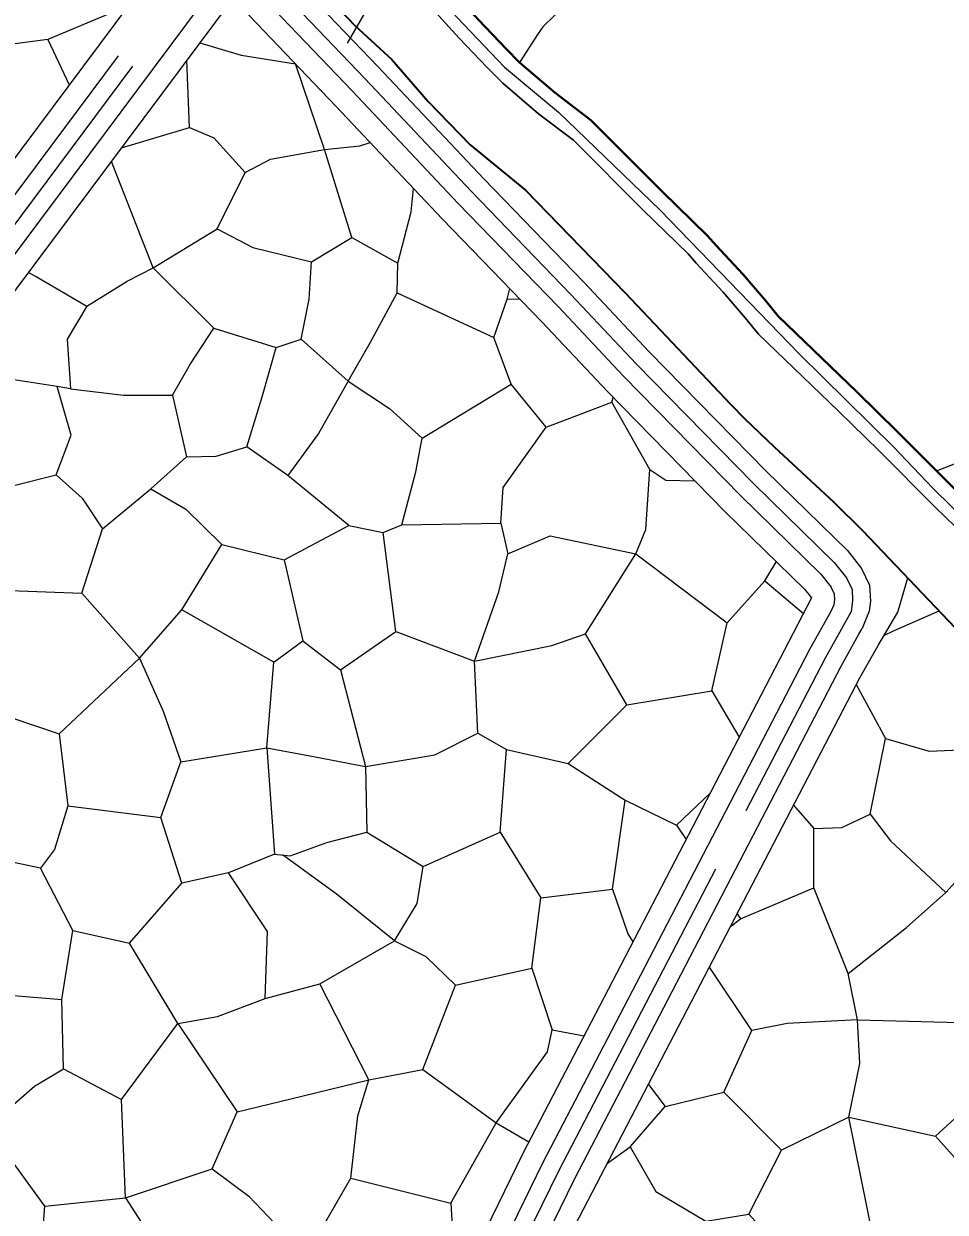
# Model space of a CAD drawing. Extents: x -64005 to -55000, y -89025 to -80000.
# Drawn here: x -60958 to -60437, y -83567 to -82897 of the extents above; entities that cross this region are included whole.
import ezdxf

# ---------------------------------------------------------------- set-up
doc = ezdxf.new("R2010")
doc.units = 0
doc.header["$LTSCALE"] = 32
doc.linetypes.add('DASH_DOUBLE_DOT', pattern=[9.2, 5, -1.2, 0.3, -1.2, 0.3, -1.2])
doc.linetypes.add('LONG_DASHED', pattern=[7.5, 6, -1.5])
for name, color, linetype, lineweight in [('18', 7, 'Continuous', 25), ('19', 7, 'Continuous', 25), ('3', 7, 'Continuous', 25), ('39', 7, 'LONG_DASHED', 25), ('53', 7, 'DASH_DOUBLE_DOT', 25), ('6', 7, 'Continuous', 25), ('7', 7, 'Continuous', 13), ('8', 7, 'Continuous', 25)]:
    doc.layers.add(name, color=color, linetype=linetype, lineweight=lineweight)

msp = doc.modelspace()

# ---------------------------------------------------------------- linework, layer by layer
at = {"layer": '18'}
msp.add_lwpolyline([(-60774.69, -82907.62), (-60749.34, -82863.62), (-60769.34, -82863.62), (-60762.23, -82851.33)], dxfattribs=at)
at = {"layer": '19'}
for p, q in [((-60943.94, -82905.57), (-60931.9, -82931.17)), ((-60677.29, -83052.22), (-60684.61, -83052.12)), ((-60539.2, -83211.03), (-60517.35, -83229.48)), ((-60816.38, -83256.84), (-60868.34, -83227.33)), ((-60569.15, -83273.16), (-60553.57, -83299.26)), ((-60588.97, -83348.94), (-60583.53, -83356.9)), ((-60558.55, -83406.16), (-60552.86, -83401.8)), ((-60690.92, -83516.8), (-60672.37, -83527.56))]:
    msp.add_line(p, q, dxfattribs=at)
for points in [[(-60862.41, -82838.12), (-61029.03, -83061.24), (-61059.18, -83102.68)], [(-60905.76, -82889.59), (-60943.94, -82905.57), (-60974.12, -82909.57), (-60975, -82883.82), (-60973.8, -82853.16)], [(-61221.52, -83401.93), (-61212.61, -83390.07), (-60992.81, -83087.93), (-60838.53, -82881.31)], [(-60838.53, -82881.31), (-60830.08, -82892.21), (-60781.26, -82943.18), (-60721.28, -83006.75), (-60664.96, -83064.97), (-60627.97, -83104.29), (-60561.51, -83172.03), (-60516.75, -83215.73), (-60512.8, -83220.72)], [(-60858.05, -82907.46), (-60834.73, -82914.47), (-60804.1, -82919.35), (-60804.1, -82919.34)], [(-60902.31, -82966.72), (-60864.02, -82955.31), (-60865.37, -82917.26)], [(-60864.02, -82955.31), (-60850.27, -82961.1), (-60832.51, -82980.63), (-60818.31, -82973.09), (-60787.69, -82967.76), (-60804.1, -82919.35)], [(-60787.69, -82967.76), (-60767.71, -82965.54), (-60761.89, -82963.71)], [(-60848.42, -83012.47), (-60828.17, -83023.05), (-60795.14, -83030.98), (-60772.25, -83017.32), (-60787.69, -82967.76)], [(-60921.96, -83056.09), (-60899.06, -83041.99), (-60884.54, -83034.5), (-60908.08, -82974.46)], [(-60884.54, -83034.5), (-60848.42, -83012.47), (-60832.51, -82980.63)], [(-60772.25, -83017.32), (-60746.27, -83031.85), (-60738.78, -83002.77), (-60737.46, -82989.6)], [(-60850.19, -83068.43), (-60814.96, -83079.44), (-60800.87, -83074.6), (-60796.47, -83052.12), (-60795.14, -83030.98)], [(-60800.87, -83074.6), (-60774.45, -83098.38), (-60761.68, -83076.36), (-60746.7, -83048.6), (-60746.27, -83031.85)], [(-60954.83, -83037.06), (-60950.59, -83039.34), (-60921.96, -83056.09), (-60932.96, -83074.6), (-60931.22, -83102.79), (-60938.71, -83101.46)], [(-60931.22, -83102.79), (-60901.26, -83106.31), (-60873.53, -83106.31), (-60863.4, -83088.69), (-60850.19, -83068.43), (-60884.54, -83034.5)], [(-60746.7, -83048.6), (-60692.1, -83073.71), (-60684.61, -83052.12), (-60683.2, -83046.11)], [(-60774.45, -83098.38), (-60751.11, -83113.8), (-60732.61, -83130.55), (-60682.42, -83100.14), (-60692.1, -83073.71)], [(-60774.45, -83098.38), (-60791.19, -83127.9), (-60808.35, -83151.7), (-60831.68, -83135.39), (-60822.89, -83107.2), (-60814.96, -83079.44)], [(-61002.12, -83138.47), (-60992.89, -83165.35), (-60963.82, -83157.42), (-60939.16, -83151.24), (-60930.79, -83128.77), (-60938.71, -83101.46), (-60973.06, -83096.17), (-60994.17, -83089.81)], [(-60744.06, -83179.45), (-60688.14, -83178.58), (-60686.82, -83158.31), (-60662.61, -83124.38), (-60682.42, -83100.14)], [(-60873.53, -83106.31), (-60865.6, -83141.13), (-60848.87, -83140.68), (-60831.68, -83135.39)], [(-60688.14, -83178.58), (-60684.19, -83195.76), (-60660.4, -83185.61), (-60611.97, -83195.76), (-60606.25, -83182.09), (-60604.04, -83148.16), (-60625.61, -83110.28)], [(-60662.61, -83124.38), (-60625.61, -83110.28), (-60624.79, -83107.53)], [(-60774.01, -83179.89), (-60754.63, -83183.86), (-60744.06, -83179.45), (-60736.14, -83149.49), (-60732.61, -83130.55)], [(-60939.16, -83151.24), (-60924.6, -83164.47), (-60913.16, -83181.66), (-60885.86, -83159.18), (-60865.6, -83141.13)], [(-60885.86, -83159.18), (-60866.04, -83170.64), (-60845.78, -83190.47), (-60810.55, -83199.27), (-60774.01, -83179.89), (-60808.35, -83151.7)], [(-60604.04, -83148.16), (-60595.02, -83154.34), (-60578.66, -83154.55)], [(-60979.74, -83213.23), (-60970.49, -83216.31), (-60924.7, -83218.08), (-60913.16, -83181.66)], [(-60810.55, -83199.27), (-60799.89, -83244.96), (-60778.76, -83261.25), (-60747.48, -83239.66), (-60754.63, -83183.86)], [(-60924.7, -83218.08), (-60892.12, -83254.66), (-60868.34, -83227.33), (-60845.78, -83190.47)], [(-60747.48, -83239.66), (-60703.01, -83256.4), (-60689.35, -83217.2), (-60684.19, -83195.76)], [(-60703.01, -83256.4), (-60659.42, -83247.6), (-60640.48, -83240.99), (-60611.97, -83195.76)], [(-60611.97, -83195.76), (-60560.35, -83234.82), (-60539.2, -83211.03), (-60532.64, -83200.21)], [(-60485.35, -83265.47), (-60475.26, -83247.47), (-60464.02, -83228.74), (-60458.47, -83209.34)], [(-60458.47, -83209.34), (-60416.83, -83253.16), (-60396.53, -83273.8), (-60369, -83300.88), (-60355.4, -83314.58), (-60219.86, -83454.59), (-60176.23, -83500.37), (-60118.07, -83561.41), (-60088.56, -83591.52), (-59954.25, -83726.52)], [(-60512.8, -83220.72), (-60569.62, -83330.18), (-60620.51, -83427.95), (-60675.57, -83533.7), (-60700.1, -83583.89), (-60748.32, -83676.35), (-60781.51, -83740.92), (-60804.44, -83782.03)], [(-60471.91, -83241.89), (-60466.56, -83239.22), (-60440.69, -83228.05)], [(-60617.14, -83281.08), (-60569.15, -83273.16), (-60560.35, -83234.82)], [(-60892.12, -83254.66), (-60878.9, -83284.61), (-60868.78, -83313.25), (-60820.34, -83305.32), (-60816.38, -83256.84), (-60799.89, -83244.96)], [(-60701.25, -83296.94), (-60684.96, -83306.19), (-60650.18, -83314.13), (-60617.14, -83281.08), (-60640.48, -83240.99)], [(-60996.03, -83282.41), (-60978.43, -83283.72), (-60937.46, -83297.39), (-60892.12, -83254.66)], [(-60778.76, -83261.25), (-60764.66, -83315.88), (-60725.47, -83309.28), (-60701.25, -83296.94), (-60703.01, -83256.4)], [(-60433.57, -84120.83), (-60442.36, -84115.06), (-60486.57, -84072.69), (-60541.41, -84016.72), (-60596.17, -83966.2), (-60668.04, -83906.13), (-60717.52, -83861.58), (-60770.75, -83814.02), (-60485.35, -83265.47)], [(-60487.51, -83269.61), (-60470.95, -83300.03), (-60446.3, -83307.08), (-60424.64, -83306.19)], [(-60932.64, -83337.93), (-60940.1, -83362.6), (-60948.03, -83373.17), (-60966.98, -83369.2), (-60990.74, -83355.98), (-60987.23, -83283.07)], [(-60937.46, -83297.39), (-60932.64, -83337.93), (-60880.23, -83344.53)], [(-60522.88, -83337.6), (-60511.46, -83350.7), (-60495.62, -83350.25), (-60479.75, -83342.76), (-60470.95, -83300.03)], [(-60820.34, -83305.32), (-60793.93, -83310.16), (-60764.66, -83315.88)], [(-60820.34, -83305.32), (-60815.93, -83365.23), (-60807.13, -83366.12), (-60786.44, -83358.62), (-60763.78, -83352.9)], [(-60764.66, -83315.88), (-60763.78, -83352.9), (-60732.07, -83372.29), (-60688.48, -83352.9), (-60684.96, -83306.19)], [(-60815.93, -83365.23), (-60841.92, -83375.81), (-60868.34, -83381.54), (-60880.23, -83344.53), (-60868.78, -83313.25)], [(-60650.18, -83314.13), (-60618.02, -83334.84), (-60588.97, -83348.94), (-60569.84, -83330.6)], [(-60688.48, -83352.9), (-60665.58, -83389.9), (-60625.07, -83385.06), (-60618.02, -83334.84)], [(-60479.75, -83342.76), (-60468.3, -83357.74), (-60437.05, -83386.82), (-60414.52, -83362.15)], [(-60554.8, -83398.96), (-60552.86, -83401.8), (-60511.46, -83384.18), (-60511.46, -83350.7)], [(-60821.26, -83446.75), (-60790.43, -83438.38), (-60748.15, -83414.15), (-60781.19, -83387.71), (-60811.52, -83365.68)], [(-61001.12, -83443.22), (-60963.26, -83444.99), (-60935.96, -83447.19), (-60929.78, -83408.42), (-60948.03, -83373.17)], [(-60748.15, -83414.15), (-60735.38, -83393), (-60732.07, -83372.29)], [(-60870.58, -83460.84), (-60848.12, -83456.89), (-60821.26, -83446.75), (-60819.94, -83408.87), (-60841.92, -83375.81)], [(-60929.78, -83408.42), (-60897.88, -83415.47), (-60868.34, -83381.54)], [(-60625.07, -83385.06), (-60616.51, -83410.19), (-60613.58, -83414.63)], [(-60486.84, -83458.66), (-60492.13, -83432.65), (-60511.46, -83384.18)], [(-60492.13, -83432.65), (-60459.11, -83406.66), (-60437.05, -83386.82)], [(-60748.15, -83414.15), (-60730.56, -83422.96), (-60713.81, -83439.26), (-60670.66, -83429.57), (-60665.58, -83389.9)], [(-60935.06, -83486.41), (-60902.28, -83503.59), (-60870.58, -83460.84), (-60897.88, -83415.47)], [(-60486.84, -83458.66), (-60422.12, -83460.4), (-60395.71, -83424.29)], [(-60670.66, -83429.57), (-60659.21, -83464.38), (-60641.21, -83467.71)], [(-60604.88, -83495.21), (-60595.36, -83507.56), (-60562.34, -83499.62), (-60546.49, -83464.82), (-60570.39, -83428.93)], [(-60870.58, -83460.84), (-60837.12, -83510.64), (-60800.56, -83501.83), (-60762.69, -83492.58), (-60790.43, -83438.38)], [(-60762.69, -83492.58), (-60732.3, -83486.84), (-60713.81, -83439.26)], [(-61011.26, -83496.1), (-60981.31, -83522.09), (-60951.37, -83496.1), (-60935.06, -83486.41), (-60935.96, -83447.19)], [(-60491.69, -83513.72), (-60485.53, -83483.33), (-60486.84, -83458.66), (-60526.48, -83460.84), (-60546.49, -83464.82)], [(-60732.3, -83486.84), (-60690.92, -83516.8), (-60661.85, -83476.71), (-60659.21, -83464.38)], [(-60851.2, -83542.8), (-60830.5, -83558.22), (-60798.36, -83592.14), (-60772.82, -83548.09), (-60768.86, -83512.85), (-60762.69, -83492.58)], [(-60615.17, -83530.46), (-60600.65, -83555.58), (-60572.46, -83572.32), (-60548.25, -83568.36), (-60529.75, -83532.23), (-60562.34, -83499.62)], [(-60491.69, -83513.72), (-60442.82, -83524.29), (-60414.2, -83498.3)], [(-60945.63, -83563.95), (-60900.07, -83559.11), (-60902.28, -83503.59)], [(-60628.01, -83539.67), (-60615.17, -83530.46), (-60595.36, -83507.56)], [(-60900.07, -83559.11), (-60851.2, -83542.8), (-60837.12, -83510.64)], [(-60548.25, -83568.36), (-60531.76, -83586.41), (-60509.3, -83610.64), (-60478.05, -83581.57), (-60491.69, -83513.72), (-60529.75, -83532.23)], [(-60772.82, -83548.09), (-60716.45, -83562.19), (-60690.92, -83516.8)], [(-60987.82, -83614.22), (-60970.3, -83607.56), (-60948.73, -83602.72), (-60945.63, -83563.95), (-60969.86, -83530.46), (-60981.31, -83522.09)], [(-60478.05, -83581.57), (-60434.89, -83601.39), (-60409.35, -83561.74), (-60442.82, -83524.29)], [(-60900.07, -83559.11), (-60864.41, -83614.61), (-60823.46, -83619.01), (-60798.36, -83592.14)], [(-60716.45, -83562.19), (-60714.7, -83590.82), (-60703.48, -83590.37)]]:
    msp.add_lwpolyline(points, dxfattribs=at)
at = {"layer": '3', "lineweight": 40}
for points in [[(-60677.59, -82918.57), (-60685.2, -82910.95), (-60700.8, -82894.58), (-60731.22, -82860.96), (-60747.94, -82840.84), (-60757.08, -82829.11), (-60761.17, -82823.31), (-60766.63, -82814.08), (-60771.05, -82804.9), (-60779.45, -82785.53), (-60787.21, -82767.45), (-60790.57, -82758.6), (-60793.08, -82749.47), (-60794.21, -82743.35)], [(-60442.25, -83149), (-60464.12, -83127.11), (-60487.24, -83104.39), (-60531.69, -83061.67), (-60538.74, -83052.95), (-60551.47, -83038.26), (-60566.71, -83021.77), (-60571.46, -83016.31), (-60597.25, -82991.27), (-60637.35, -82951.21), (-60657.43, -82935.79), (-60677.59, -82918.57)], [(-59799.58, -83809.66), (-60124.14, -83478.72), (-60222.05, -83376.91), (-60249.87, -83348.53), (-60263.06, -83335.03), (-60279.83, -83316), (-60296.44, -83297.8), (-60347.76, -83242.82), (-60392.77, -83197.24), (-60432.47, -83158.8), (-60442.25, -83149)]]:
    msp.add_lwpolyline(points, dxfattribs=at)
at = {"layer": '3'}
for points in [[(-60677.59, -82918.57), (-60685.2, -82910.95), (-60700.8, -82894.58), (-60731.22, -82860.96), (-60747.94, -82840.84), (-60757.08, -82829.11), (-60761.17, -82823.31), (-60766.63, -82814.08), (-60771.05, -82804.9), (-60779.45, -82785.53), (-60787.21, -82767.45), (-60790.57, -82758.6), (-60793.08, -82749.47), (-60794.21, -82743.35)], [(-60687.02, -82930.34), (-60695.94, -82921.43), (-60711.8, -82904.78), (-60742.56, -82870.78), (-60759.62, -82850.24), (-60769.14, -82838.05), (-60773.77, -82831.47), (-60779.87, -82821.16), (-60784.69, -82811.14), (-60793.23, -82791.47), (-60801.11, -82773.07), (-60804.85, -82763.26), (-60807.72, -82752.83), (-60809.03, -82745.69)], [(-60809.03, -82745.69), (-60807.72, -82752.83), (-60804.85, -82763.26), (-60801.11, -82773.07), (-60793.23, -82791.47), (-60784.69, -82811.14), (-60779.87, -82821.16), (-60773.77, -82831.47), (-60769.14, -82838.05), (-60759.62, -82850.24), (-60742.56, -82870.78), (-60711.8, -82904.78), (-60695.94, -82921.43), (-60687.02, -82930.34)], [(-60442.25, -83149), (-60464.12, -83127.11), (-60487.24, -83104.39), (-60531.69, -83061.67), (-60538.74, -83052.95), (-60551.47, -83038.26), (-60566.71, -83021.77), (-60571.46, -83016.31), (-60597.25, -82991.27), (-60637.35, -82951.21), (-60657.43, -82935.79), (-60677.59, -82918.57)], [(-60403.33, -83207.9), (-60442.99, -83169.48), (-60474.68, -83137.77), (-60497.7, -83115.15), (-60542.75, -83071.83), (-60550.24, -83062.59), (-60562.65, -83048.26), (-60577.89, -83031.79), (-60582.36, -83026.63), (-60607.77, -83001.95), (-60647.25, -82962.51), (-60666.85, -82947.47), (-60687.02, -82930.34)], [(-60403.33, -83207.9), (-60442.99, -83169.48), (-60474.68, -83137.77), (-60497.7, -83115.15), (-60542.75, -83071.83), (-60550.24, -83062.59), (-60562.65, -83048.26), (-60577.89, -83031.79), (-60582.36, -83026.63), (-60607.77, -83001.95), (-60647.25, -82962.51), (-60666.85, -82947.47), (-60687.02, -82930.34)], [(-60687.02, -82930.34), (-60666.85, -82947.47), (-60647.25, -82962.51), (-60607.77, -83001.95), (-60582.36, -83026.63), (-60577.89, -83031.79), (-60562.65, -83048.26), (-60550.24, -83062.59), (-60542.75, -83071.83), (-60497.7, -83115.15), (-60474.68, -83137.77), (-60442.99, -83169.48), (-60403.33, -83207.9)], [(-59799.58, -83809.66), (-60124.14, -83478.72), (-60222.05, -83376.91), (-60249.87, -83348.53), (-60263.06, -83335.03), (-60279.83, -83316), (-60296.44, -83297.8), (-60347.76, -83242.82), (-60392.77, -83197.24), (-60432.47, -83158.8), (-60442.25, -83149)]]:
    msp.add_lwpolyline(points, dxfattribs=at)
at = {"layer": '39'}
msp.add_line((-60504.98, -83254.49), (-60490.47, -83228.57), dxfattribs=at)
for points in [[(-61061.1, -83143.56), (-61010.92, -83074.59), (-60836.35, -82840.82)], [(-60836.35, -82840.82), (-60828.73, -82857.23), (-60813.02, -82877.5), (-60764.94, -82927.68), (-60705.01, -82991.2), (-60648.67, -83049.44), (-60611.74, -83088.7), (-60545.61, -83156.09), (-60500.01, -83200.65), (-60493.09, -83209.36)], [(-60493.09, -83209.36), (-60489.88, -83216), (-60489.58, -83222.05), (-60490.47, -83228.57)], [(-60798.91, -83818.31), (-60761.67, -83751.54), (-60728.34, -83686.7), (-60680.01, -83594.03), (-60655.48, -83543.84), (-60549.66, -83340.56), (-60504.98, -83254.49)]]:
    msp.add_lwpolyline(points, dxfattribs=at)
at = {"layer": '53'}
msp.add_lwpolyline([(-60775.94, -82812.83), (-60774.4, -82815.99), (-60765.77, -82830.15), (-60745.9, -82856.76), (-60713, -82893.08), (-60686.11, -82921.28), (-60655.68, -82946.58), (-60598.32, -83001.85), (-60519.68, -83082.98), (-60466.52, -83135.42), (-60444.3, -83158.67), (-60412.38, -83190.25)], dxfattribs=at)
at = {"layer": '6', "lineweight": 35}
for points in [[(-60790.87, -82876.2), (-60770.7, -82897.72), (-60749.71, -82916.84), (-60729.29, -82940.6), (-60705.53, -82965.11), (-60674.35, -82990.59), (-60618.01, -83048.63), (-60558.55, -83111.45), (-60550.48, -83119.6), (-60533.92, -83135.47), (-60500.27, -83166.69), (-60483.88, -83182.74)], [(-60483.88, -83182.74), (-60416.83, -83253.16)]]:
    msp.add_lwpolyline(points, dxfattribs=at)
at = {"layer": '7', "lineweight": 25}
for points in [[(-60434.11, -82610.63), (-60439.05, -82618.21), (-60444.45, -82626.56), (-60447.48, -82632.25), (-60558.08, -82793.74), (-60597.91, -82854.21), (-60600.9, -82857.83), (-60603.2, -82859.91), (-60608.4, -82863.43), (-60614.16, -82866.36), (-60622.22, -82869.89), (-60626.23, -82871.7), (-60634.65, -82876.48), (-60642.43, -82881.6), (-60652.96, -82888.39), (-60657.9, -82892.1), (-60664.41, -82898.47), (-60667.11, -82902.15), (-60677.59, -82918.57)], [(-60442.25, -83149), (-60357.08, -83115.93), (-60328.72, -83104.33), (-60296.72, -83097.67), (-60244.72, -83050.98), (-60206.75, -83024.23), (-60190.06, -83044.98), (-60184.06, -83066.32), (-60179.27, -83108.43), (-60157.27, -83145.11), (-59990.07, -83313.07), (-59940.9, -83370.88), (-59895.07, -83431.4), (-59830.9, -83589.14), (-59796.07, -83726.7), (-59788.35, -83775.32), (-59799.58, -83809.66)]]:
    msp.add_lwpolyline(points, dxfattribs=at)
at = {"layer": '8', "linetype": 'LONG_DASHED'}
for points in [[(-61060.25, -83125.4), (-61018.97, -83068.66), (-60847.93, -82839.62)], [(-60822.03, -82847.91), (-60820.13, -82852), (-60805.44, -82870.96), (-60757.69, -82920.79), (-60697.78, -82984.29), (-60641.43, -83042.54), (-60604.53, -83081.77), (-60538.55, -83149.01), (-60492.57, -83193.94), (-60484.57, -83204.02)], [(-60801.36, -83802.19), (-60770.49, -83746.82), (-60737.22, -83682.1), (-60688.94, -83589.52), (-60664.41, -83539.33), (-60609.43, -83433.72), (-60558.53, -83335.95), (-60513.85, -83249.89), (-60513.71, -83249.62), (-60501.68, -83228.12), (-60499.98, -83224.33), (-60499.61, -83221.62), (-60499.77, -83218.53), (-60501.62, -83214.7)]]:
    msp.add_lwpolyline(points, dxfattribs=at)
at = {"layer": '8'}
for points in [[(-61238.39, -83403.59), (-61222.66, -83382.64), (-61002.87, -83080.52), (-60838.37, -82860.22)], [(-60838.37, -82860.22), (-60837.33, -82862.46), (-60820.6, -82884.04), (-60772.19, -82934.57), (-60712.24, -82998.11), (-60655.91, -83056.34), (-60618.95, -83095.63), (-60552.67, -83163.17), (-60507.45, -83207.36), (-60501.62, -83214.7)], [(-60484.57, -83204.02), (-60479.99, -83213.47), (-60479.55, -83222.48), (-60480.34, -83228.25), (-60484.16, -83238)], [(-60496.1, -83259.1), (-60486.08, -83241.2), (-60484.16, -83238)], [(-60496.1, -83259.1), (-60496.25, -83259.37), (-60540.79, -83345.16), (-60591.69, -83442.96), (-60646.55, -83548.35), (-60671.08, -83598.54), (-60719.46, -83691.3), (-60752.84, -83756.26), (-60786.39, -83816.41)]]:
    msp.add_lwpolyline(points, dxfattribs=at)

doc.saveas('drawing.dxf')
